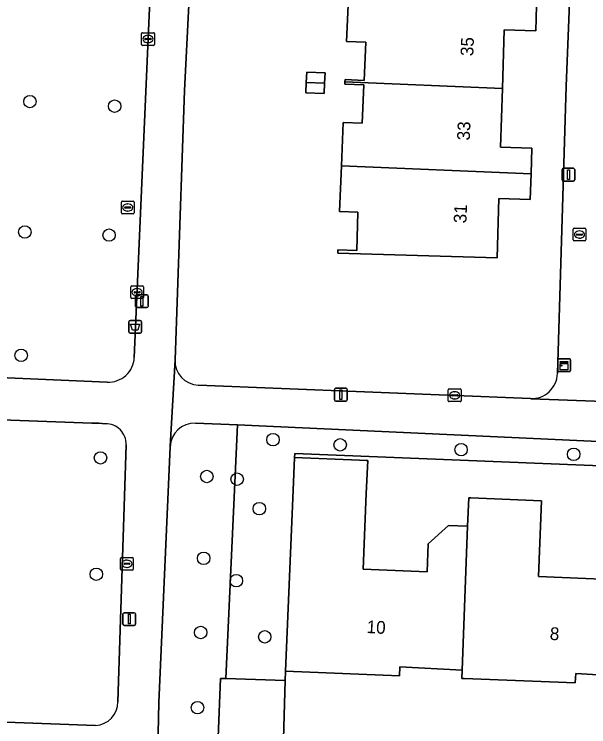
# Model space of a CAD drawing. Extents: x 160786 to 161429, y 386828 to 387485.
# Drawn here: x 161138.7 to 161183.8, y 386934 to 386989.9 of the extents above; entities that cross this region are included whole.
import ezdxf

# ---------------------------------------------------------------- set-up
doc = ezdxf.new("R2010")
doc.units = 0
for name, color, linetype in [('IMGEO_Afvalbak', 7, 'Continuous'), ('IMGEO_Boom', 7, 'Continuous'), ('IMGEO_Brandkraan', 7, 'Continuous'), ('IMGEO_Erf', 7, 'Continuous'), ('IMGEO_Groenvoorziening', 7, 'Continuous'), ('IMGEO_Kast', 7, 'Continuous'), ('IMGEO_Kolk', 7, 'Continuous'), ('IMGEO_Lichtmast', 7, 'Continuous'), ('IMGEO_Pand', 7, 'Continuous'), ('IMGEO_Pand_nummerreeks', 7, 'Continuous'), ('IMGEO_Parkeervlak_open', 7, 'Continuous'), ('IMGEO_Rioolput', 7, 'Continuous'), ('IMGEO_Voetpad_open', 7, 'Continuous')]:
    doc.layers.add(name, color=color, linetype=linetype)

msp = doc.modelspace()

# ---------------------------------------------------------------- linework, layer by layer
at = {"layer": 'IMGEO_Afvalbak'}
for p, q in [((161147.655, 386965.021), (161147.655, 386965.821)), ((161147.655, 386965.821), (161147.655, 386965.021)), ((161147.755, 386965.921), (161148.545, 386965.921)), ((161148.545, 386965.921), (161147.755, 386965.921)), ((161148.645, 386965.821), (161148.645, 386965.021)), ((161148.645, 386965.021), (161148.645, 386965.821)), ((161148.545, 386964.921), (161147.755, 386964.921)), ((161147.755, 386964.921), (161148.545, 386964.921))]:
    msp.add_line(p, q, dxfattribs=at)
msp.add_lwpolyline([(161147.798, 386965.635), (161148.502, 386965.635), (161148.353, 386965.165), (161147.947, 386965.165), (161147.798, 386965.635)], dxfattribs=at)
for centre, start, end in [((161147.755, 386965.821), 90, 180), ((161147.755, 386965.821), 90, 180), ((161148.545, 386965.821), 0, 90), ((161148.545, 386965.821), 360, 90), ((161147.755, 386965.021), 180, 270), ((161147.755, 386965.021), 180, 270), ((161148.545, 386965.021), 270, 0), ((161148.545, 386965.021), 270, 0)]:
    msp.add_arc(centre, 0.1, start, end, dxfattribs=at)
at = {"layer": 'IMGEO_Boom'}
for centre in [(161139.89, 386983.095), (161146.542, 386982.738), (161139.491, 386972.861), (161146.105, 386972.619), (161139.207, 386963.186), (161158.98, 386956.561), (161164.252, 386956.162), (161173.744, 386955.777), (161145.436, 386955.135), (161182.586, 386955.418), (161153.776, 386953.68), (161156.161, 386953.468), (161157.904, 386951.15), (161153.527, 386947.26), (161145.102, 386946.006), (161156.092, 386945.501), (161153.299, 386941.438), (161158.327, 386941.096), (161153.044, 386935.541)]:
    msp.add_circle(centre, 0.489, dxfattribs=at)
at = {"layer": 'IMGEO_Brandkraan'}
for p, q in [((161182.539, 386972.235), (161182.539, 386973.087)), ((161182.614, 386973.161), (161183.466, 386973.161)), ((161183.54, 386973.087), (161183.54, 386972.235)), ((161182.798, 386972.655), (161182.798, 386972.667)), ((161183.236, 386972.618), (161182.838, 386972.618)), ((161182.841, 386972.704), (161183.239, 386972.704)), ((161183.027, 386972.941), (161183.052, 386972.941)), ((161183.282, 386972.667), (161183.282, 386972.655)), ((161183.466, 386972.161), (161182.614, 386972.161)), ((161183.05, 386972.381), (161183.025, 386972.381))]:
    msp.add_line(p, q, dxfattribs=at)
for points in [[(161182.539, 386972.235), (161182.539, 386973.087)], [(161182.614, 386973.161), (161183.466, 386973.161)], [(161183.54, 386973.087), (161183.54, 386972.235)], [(161183.466, 386972.161), (161182.614, 386972.161)]]:
    msp.add_lwpolyline(points, dxfattribs=at)
for centre, radius, start, end in [((161182.616, 386973.085), 0.0765, 91.552, 178.448), ((161182.616, 386973.085), 0.0765, 91.552, 178.448), ((161183.464, 386973.085), 0.0765, 1.552, 88.448), ((161183.464, 386973.085), 0.0765, 1.552, 88.448), ((161182.838, 386972.664), 0.0403, 85.8775, 175.7526), ((161182.835, 386972.654), 0.0366, 178.938, 274.7102), ((161183.239, 386972.661), 0.043, 264.8664, 352.4533), ((161183.243, 386972.666), 0.0386, 1.7309, 96.639), ((161182.616, 386972.237), 0.0765, 181.552, 268.448), ((161182.616, 386972.237), 0.0765, 181.552, 268.448), ((161183.464, 386972.237), 0.0765, 271.552, 358.448), ((161183.464, 386972.237), 0.0765, 271.552, 358.448)]:
    msp.add_arc(centre, radius, start, end, dxfattribs=at)
for centre, major_axis, ratio, start_param, end_param in [((161183.026, 386972.661), (-0.387, 0.002), 0.722429, 4.712389, 7.853982), ((161183.051, 386972.661), (-0.39, 0.002), 0.717154, 1.570796, 4.712389)]:
    msp.add_ellipse(centre, major_axis=major_axis, ratio=ratio, start_param=start_param, end_param=end_param, dxfattribs=at)
at = {"layer": 'IMGEO_Erf'}
for points in [[(161152.845, 387000), (161152.022, 386983.963), (161151.281, 386962.824)], [(161181.981, 386984.306), (161182.634, 387000)], [(161179.677, 386990.635), (161179.619, 386988.647), (161177.117, 386988.72), (161176.984, 386984.12), (161176.85, 386979.518), (161179.292, 386979.447), (161179.233, 386977.43), (161179.175, 386975.417), (161176.703, 386975.489), (161176.568, 386970.833), (161164.053, 386971.197), (161164.064, 386971.467), (161165.56, 386971.423), (161165.647, 386974.422), (161164.192, 386974.464), (161164.344, 386978.061), (161164.489, 386981.467), (161165.988, 386981.403), (161166.115, 386984.401), (161164.616, 386984.464), (161164.624, 386984.644), (161164.632, 386984.824), (161166.13, 386984.76), (161166.258, 386987.758), (161164.759, 386987.821), (161164.905, 386991.262)], [(161181.304, 386961.748), (161181.981, 386984.306)], [(161153.117, 386960.849), (161179.198, 386959.791)], [(161215.866, 386953.251), (161160.69, 386955.487), (161160.676, 386955.179), (161165.764, 386954.96), (161166.299, 386954.937), (161166.411, 386954.932), (161166.3, 386952.352), (161166.051, 386946.408), (161171.077, 386946.197), (161171.169, 386948.394), (161172.751, 386949.829), (161174.249, 386949.766), (161174.343, 386952.014), (161174.502, 386952.007), (161180.068, 386951.774), (161179.819, 386945.83), (161187.872, 386945.492)], [(161187.604, 386937.925), (161182.749, 386938.215), (161182.699, 386937.474), (161173.975, 386937.825), (161173.8, 386937.832), (161173.824, 386938.467), (161168.943, 386938.73), (161168.899, 386938.029), (161159.951, 386938.404), (161159.93, 386937.679), (161159.797, 386933.081)]]:
    msp.add_lwpolyline(points, dxfattribs=at)
msp.add_lwpolyline([(161161.558, 386983.785), (161161.592, 386984.6), (161161.627, 386985.411), (161163.06, 386985.35), (161163.025, 386984.54), (161162.991, 386983.724)], close=True, dxfattribs=at)
for centre, radius, start, end in [((161153.19, 386962.757), 1.91, 178.0032, 267.8191), ((161179.287, 386961.807), 2.018, 267.4671, 358.3324)]:
    msp.add_arc(centre, radius, start, end, dxfattribs=at)
at = {"layer": 'IMGEO_Groenvoorziening'}
for points in [[(161148.087, 386963.017), (161149.703, 387000), (161152.41, 387068.67)], [(161124.256, 386962.014), (161145.968, 386961.082)], [(161145.823, 386957.811), (161145.293, 386957.851), (161144.741, 386957.868), (161123.522, 386958.645)], [(161156.191, 386957.722), (161152.89, 386957.853)], [(161150.892, 386956.01), (161150.005, 386935.951), (161149.964, 386933.516), (161149.953, 386932.865), (161154.657, 386932.767), (161154.675, 386933.229), (161154.858, 386937.826), (161155.272, 386937.814), (161156.191, 386957.722)], [(161146.793, 386935.996), (161147.441, 386956.164)], [(161123.268, 386934.957), (161145.036, 386934.128)]]:
    msp.add_lwpolyline(points, dxfattribs=at)
msp.add_lwpolyline([(161234.795, 386954.368), (161233.098, 386954.435), (161213.54, 386955.235), (161190.749, 386956.141), (161156.191, 386957.722), (161155.272, 386937.814), (161159.93, 386937.679), (161159.951, 386938.404), (161160.564, 386952.592), (161160.676, 386955.179), (161160.69, 386955.487), (161215.866, 386953.251), (161219.516, 386953.103), (161229.654, 386952.691), (161229.444, 386946.775), (161229.338, 386943.796), (161229.069, 386936.211), (161229.023, 386935.547), (161233.991, 386935.334)], close=True, dxfattribs=at)
for centre, radius, start, end in [((161146.065, 386963.103), 2.023, 267.2384, 357.5642), ((161152.817, 386955.927), 1.927, 87.8408, 177.5375), ((161145.861, 386956.23), 1.582, 357.6229, 91.3594), ((161144.914, 386936.003), 1.879, 273.7296, 359.7782)]:
    msp.add_arc(centre, radius, start, end, dxfattribs=at)
at = {"layer": 'IMGEO_Kast'}
for p, q in [((161181.415, 386962.915), (161182.256, 386962.915)), ((161182.256, 386962.915), (161181.415, 386962.915)), ((161181.34, 386961.99), (161181.34, 386962.831)), ((161181.34, 386962.831), (161181.34, 386961.99)), ((161182.34, 386962.84), (161182.34, 386961.999)), ((161182.34, 386961.999), (161182.34, 386962.84)), ((161182.265, 386961.915), (161181.424, 386961.915)), ((161181.424, 386961.915), (161182.265, 386961.915))]:
    msp.add_line(p, q, dxfattribs=at)
for points in [[(161181.535, 386962.705), (161182.135, 386962.705), (161182.135, 386962.62), (161181.535, 386962.62), (161181.535, 386962.705)], [(161181.535, 386962.53), (161182.135, 386962.53), (161182.135, 386962.041), (161181.535, 386962.041), (161181.535, 386962.53)]]:
    msp.add_lwpolyline(points, dxfattribs=at)
msp.add_circle((161181.619, 386962.379), 0.0377, dxfattribs=at)
for centre, start, end in [((161181.418, 386962.837), 92.4484, 184.2845), ((161181.418, 386962.837), 92.4484, 184.2845), ((161182.262, 386962.837), 2.4484, 94.2845), ((161182.262, 386962.837), 2.4484, 94.2845), ((161181.418, 386961.993), 182.4484, 274.2845), ((161181.418, 386961.993), 182.4484, 274.2845), ((161182.262, 386961.993), 272.4484, 4.2845), ((161182.262, 386961.993), 272.4484, 4.2845)]:
    msp.add_arc(centre, 0.0779, start, end, dxfattribs=at)
at = {"layer": 'IMGEO_Kolk'}
for p, q in [((161148.659, 386987.575), (161148.659, 386988.427)), ((161148.734, 386988.501), (161149.586, 386988.501)), ((161148.961, 386988.044), (161149.359, 386988.044)), ((161149.147, 386988.281), (161149.172, 386988.281)), ((161149.66, 386988.427), (161149.66, 386987.575)), ((161149.586, 386987.501), (161148.734, 386987.501)), ((161148.918, 386987.995), (161148.918, 386988.007)), ((161149.356, 386987.958), (161148.958, 386987.958)), ((161149.17, 386987.721), (161149.145, 386987.721)), ((161149.402, 386988.007), (161149.402, 386987.995)), ((161147.804, 386967.71), (161147.804, 386968.562)), ((161147.879, 386968.636), (161148.731, 386968.636)), ((161148.805, 386968.562), (161148.805, 386967.71)), ((161148.063, 386968.13), (161148.063, 386968.142)), ((161148.501, 386968.093), (161148.103, 386968.093)), ((161148.106, 386968.179), (161148.504, 386968.179)), ((161148.292, 386968.416), (161148.317, 386968.416)), ((161148.547, 386968.142), (161148.547, 386968.13)), ((161148.731, 386967.636), (161147.879, 386967.636)), ((161148.315, 386967.856), (161148.29, 386967.856)), ((161172.738, 386959.625), (161172.738, 386960.477)), ((161172.813, 386960.551), (161173.665, 386960.551)), ((161173.04, 386960.094), (161173.438, 386960.094)), ((161173.226, 386960.331), (161173.251, 386960.331)), ((161173.739, 386960.477), (161173.739, 386959.625)), ((161173.665, 386959.551), (161172.813, 386959.551)), ((161172.997, 386960.045), (161172.997, 386960.057)), ((161173.435, 386960.008), (161173.037, 386960.008)), ((161173.249, 386959.771), (161173.224, 386959.771)), ((161173.481, 386960.057), (161173.481, 386960.045)), ((161147.005, 386946.402), (161147.005, 386947.254)), ((161147.08, 386947.328), (161147.932, 386947.328)), ((161148.006, 386947.254), (161148.006, 386946.402)), ((161147.264, 386946.822), (161147.264, 386946.834)), ((161147.702, 386946.785), (161147.304, 386946.785)), ((161147.307, 386946.871), (161147.705, 386946.871)), ((161147.493, 386947.108), (161147.518, 386947.108)), ((161147.748, 386946.834), (161147.748, 386946.822)), ((161147.932, 386946.328), (161147.08, 386946.328)), ((161147.516, 386946.548), (161147.491, 386946.548))]:
    msp.add_line(p, q, dxfattribs=at)
for points in [[(161148.659, 386987.575), (161148.659, 386988.427)], [(161148.734, 386988.501), (161149.586, 386988.501)], [(161149.66, 386988.427), (161149.66, 386987.575)], [(161149.586, 386987.501), (161148.734, 386987.501)], [(161147.804, 386967.71), (161147.804, 386968.562)], [(161147.879, 386968.636), (161148.731, 386968.636)], [(161148.805, 386968.562), (161148.805, 386967.71)], [(161148.731, 386967.636), (161147.879, 386967.636)], [(161172.738, 386959.625), (161172.738, 386960.477)], [(161172.813, 386960.551), (161173.665, 386960.551)], [(161173.739, 386960.477), (161173.739, 386959.625)], [(161173.665, 386959.551), (161172.813, 386959.551)], [(161147.005, 386946.402), (161147.005, 386947.254)], [(161147.08, 386947.328), (161147.932, 386947.328)], [(161148.006, 386947.254), (161148.006, 386946.402)], [(161147.932, 386946.328), (161147.08, 386946.328)]]:
    msp.add_lwpolyline(points, dxfattribs=at)
for centre, radius, start, end in [((161148.736, 386988.425), 0.0765, 91.552, 178.448), ((161148.736, 386988.425), 0.0765, 91.552, 178.448), ((161148.958, 386988.004), 0.0403, 85.8775, 175.7526), ((161149.363, 386988.006), 0.0386, 1.7309, 96.639), ((161149.584, 386988.425), 0.0765, 1.552, 88.448), ((161149.584, 386988.425), 0.0765, 1.552, 88.448), ((161148.736, 386987.577), 0.0765, 181.552, 268.448), ((161148.736, 386987.577), 0.0765, 181.552, 268.448), ((161148.955, 386987.994), 0.0366, 178.938, 274.7102), ((161149.359, 386988.001), 0.043, 264.8664, 352.4533), ((161149.584, 386987.577), 0.0765, 271.552, 358.448), ((161149.584, 386987.577), 0.0765, 271.552, 358.448), ((161147.881, 386968.56), 0.0765, 91.552, 178.448), ((161147.881, 386968.56), 0.0765, 91.552, 178.448), ((161148.729, 386968.56), 0.0765, 1.552, 88.448), ((161148.729, 386968.56), 0.0765, 1.552, 88.448), ((161148.103, 386968.139), 0.0403, 85.8775, 175.7526), ((161148.1, 386968.129), 0.0366, 178.938, 274.7102), ((161148.504, 386968.136), 0.043, 264.8664, 352.4533), ((161148.508, 386968.141), 0.0386, 1.7309, 96.639), ((161147.881, 386967.712), 0.0765, 181.552, 268.448), ((161147.881, 386967.712), 0.0765, 181.552, 268.448), ((161148.729, 386967.712), 0.0765, 271.552, 358.448), ((161148.729, 386967.712), 0.0765, 271.552, 358.448), ((161172.815, 386960.475), 0.0765, 91.552, 178.448), ((161172.815, 386960.475), 0.0765, 91.552, 178.448), ((161173.037, 386960.054), 0.0403, 85.8775, 175.7526), ((161173.442, 386960.056), 0.0386, 1.7309, 96.639), ((161173.663, 386960.475), 0.0765, 1.552, 88.448), ((161173.663, 386960.475), 0.0765, 1.552, 88.448), ((161172.815, 386959.627), 0.0765, 181.552, 268.448), ((161172.815, 386959.627), 0.0765, 181.552, 268.448), ((161173.034, 386960.044), 0.0366, 178.938, 274.7102), ((161173.438, 386960.051), 0.043, 264.8664, 352.4533), ((161173.663, 386959.627), 0.0765, 271.552, 358.448), ((161173.663, 386959.627), 0.0765, 271.552, 358.448), ((161147.082, 386947.252), 0.0765, 91.552, 178.448), ((161147.082, 386947.252), 0.0765, 91.552, 178.448), ((161147.93, 386947.252), 0.0765, 1.552, 88.448), ((161147.93, 386947.252), 0.0765, 1.552, 88.448), ((161147.304, 386946.831), 0.0403, 85.8775, 175.7526), ((161147.301, 386946.821), 0.0366, 178.938, 274.7102), ((161147.705, 386946.828), 0.043, 264.8664, 352.4533), ((161147.709, 386946.833), 0.0386, 1.7309, 96.639), ((161147.082, 386946.404), 0.0765, 181.552, 268.448), ((161147.082, 386946.404), 0.0765, 181.552, 268.448), ((161147.93, 386946.404), 0.0765, 271.552, 358.448), ((161147.93, 386946.404), 0.0765, 271.552, 358.448)]:
    msp.add_arc(centre, radius, start, end, dxfattribs=at)
for centre, major_axis, ratio, start_param, end_param in [((161149.146, 386988.001), (-0.387, 0.002), 0.722429, 4.712389, 7.853982), ((161149.171, 386988.001), (-0.39, 0.002), 0.717154, 1.570796, 4.712389), ((161148.291, 386968.136), (-0.387, 0.002), 0.722429, 4.712389, 7.853982), ((161148.316, 386968.136), (-0.39, 0.002), 0.717154, 1.570796, 4.712389), ((161173.225, 386960.051), (-0.387, 0.002), 0.722429, 4.712389, 7.853982), ((161173.25, 386960.051), (-0.39, 0.002), 0.717154, 1.570796, 4.712389), ((161147.492, 386946.828), (-0.387, 0.002), 0.722429, 4.712389, 7.853982), ((161147.517, 386946.828), (-0.39, 0.002), 0.717154, 1.570796, 4.712389)]:
    msp.add_ellipse(centre, major_axis=major_axis, ratio=ratio, start_param=start_param, end_param=end_param, dxfattribs=at)
at = {"layer": 'IMGEO_Lichtmast'}
for p, q in [((161181.672, 386976.959), (161181.672, 386977.759)), ((161181.672, 386977.759), (161181.672, 386976.959)), ((161181.772, 386977.859), (161182.562, 386977.859)), ((161182.562, 386977.859), (161181.772, 386977.859)), ((161182.662, 386977.759), (161182.662, 386976.959)), ((161182.662, 386976.959), (161182.662, 386977.759)), ((161182.562, 386976.859), (161181.772, 386976.859)), ((161181.772, 386976.859), (161182.562, 386976.859)), ((161148.287, 386967.925), (161149.077, 386967.925)), ((161149.077, 386967.925), (161148.287, 386967.925)), ((161148.187, 386967.025), (161148.187, 386967.825)), ((161148.187, 386967.825), (161148.187, 386967.025)), ((161149.177, 386967.825), (161149.177, 386967.025)), ((161149.177, 386967.025), (161149.177, 386967.825)), ((161149.077, 386966.925), (161148.287, 386966.925)), ((161148.287, 386966.925), (161149.077, 386966.925)), ((161163.812, 386959.695), (161163.812, 386960.495)), ((161163.812, 386960.495), (161163.812, 386959.695)), ((161163.912, 386960.595), (161164.702, 386960.595)), ((161164.702, 386960.595), (161163.912, 386960.595)), ((161164.802, 386960.495), (161164.802, 386959.695)), ((161164.802, 386959.695), (161164.802, 386960.495)), ((161164.702, 386959.595), (161163.912, 386959.595)), ((161163.912, 386959.595), (161164.702, 386959.595)), ((161147.197, 386942.088), (161147.197, 386942.888)), ((161147.197, 386942.888), (161147.197, 386942.088)), ((161147.297, 386942.988), (161148.087, 386942.988)), ((161148.087, 386942.988), (161147.297, 386942.988)), ((161148.187, 386942.888), (161148.187, 386942.088)), ((161148.187, 386942.088), (161148.187, 386942.888)), ((161148.087, 386941.988), (161147.297, 386941.988)), ((161147.297, 386941.988), (161148.087, 386941.988))]:
    msp.add_line(p, q, dxfattribs=at)
for points in [[(161182.092, 386977.734), (161182.242, 386977.734), (161182.242, 386976.984), (161182.092, 386976.984), (161182.092, 386977.734)], [(161148.607, 386967.8), (161148.757, 386967.8), (161148.757, 386967.05), (161148.607, 386967.05), (161148.607, 386967.8)], [(161164.232, 386960.47), (161164.382, 386960.47), (161164.382, 386959.72), (161164.232, 386959.72), (161164.232, 386960.47)], [(161147.617, 386942.863), (161147.767, 386942.863), (161147.767, 386942.113), (161147.617, 386942.113), (161147.617, 386942.863)]]:
    msp.add_lwpolyline(points, dxfattribs=at)
for centre, start, end in [((161181.772, 386977.759), 90, 180), ((161181.772, 386977.759), 90, 180), ((161182.562, 386977.759), 0, 90), ((161182.562, 386977.759), 360, 90), ((161181.772, 386976.959), 180, 270), ((161181.772, 386976.959), 180, 270), ((161182.562, 386976.959), 270, 0), ((161182.562, 386976.959), 270, 0), ((161148.287, 386967.825), 90, 180), ((161148.287, 386967.825), 90, 180), ((161149.077, 386967.825), 0, 90), ((161149.077, 386967.825), 360, 90), ((161148.287, 386967.025), 180, 270), ((161148.287, 386967.025), 180, 270), ((161149.077, 386967.025), 270, 0), ((161149.077, 386967.025), 270, 0), ((161163.912, 386960.495), 90, 180), ((161163.912, 386960.495), 90, 180), ((161164.702, 386960.495), 0, 90), ((161164.702, 386960.495), 360, 90), ((161163.912, 386959.695), 180, 270), ((161163.912, 386959.695), 180, 270), ((161164.702, 386959.695), 270, 0), ((161164.702, 386959.695), 270, 0), ((161147.297, 386942.888), 90, 180), ((161147.297, 386942.888), 90, 180), ((161148.087, 386942.888), 0, 90), ((161148.087, 386942.888), 360, 90), ((161147.297, 386942.088), 180, 270), ((161147.297, 386942.088), 180, 270), ((161148.087, 386942.088), 270, 0), ((161148.087, 386942.088), 270, 0)]:
    msp.add_arc(centre, 0.1, start, end, dxfattribs=at)
at = {"layer": 'IMGEO_Pand'}
for points in [[(161177.117, 386988.72), (161179.619, 386988.647), (161179.677, 386990.635), (161164.905, 386991.262), (161164.759, 386987.821), (161166.258, 386987.758), (161166.13, 386984.76), (161164.632, 386984.824), (161164.624, 386984.644), (161176.984, 386984.12)], [(161161.592, 386984.6), (161163.025, 386984.54), (161163.06, 386985.35), (161161.627, 386985.411)], [(161163.025, 386984.54), (161161.592, 386984.6), (161161.558, 386983.785), (161162.991, 386983.724)], [(161176.984, 386984.12), (161164.624, 386984.644), (161164.616, 386984.464), (161166.115, 386984.401), (161165.988, 386981.403), (161164.489, 386981.467), (161164.344, 386978.061), (161179.233, 386977.43), (161179.292, 386979.447), (161176.85, 386979.518)], [(161176.703, 386975.489), (161179.175, 386975.417), (161179.233, 386977.43), (161164.344, 386978.061), (161164.192, 386974.464), (161165.647, 386974.422), (161165.56, 386971.423), (161164.064, 386971.467), (161164.053, 386971.197), (161176.568, 386970.833)], [(161174.249, 386949.766), (161172.751, 386949.829), (161171.169, 386948.394), (161171.077, 386946.197), (161166.051, 386946.408), (161166.3, 386952.352), (161166.411, 386954.932), (161166.299, 386954.937), (161165.764, 386954.96), (161160.676, 386955.179), (161160.564, 386952.592), (161159.951, 386938.404), (161168.899, 386938.029), (161168.943, 386938.73), (161173.824, 386938.467)], [(161187.604, 386937.925), (161187.872, 386945.492), (161179.819, 386945.83), (161180.068, 386951.774), (161174.502, 386952.007), (161174.343, 386952.014), (161174.249, 386949.766), (161173.824, 386938.467), (161173.8, 386937.832), (161173.975, 386937.825), (161182.699, 386937.474), (161182.749, 386938.215)]]:
    msp.add_lwpolyline(points, close=True, dxfattribs=at)
at = {"layer": 'IMGEO_Parkeervlak_open'}
msp.add_lwpolyline([(161159.93, 386937.679), (161155.272, 386937.814), (161154.858, 386937.826), (161154.675, 386933.229), (161155.076, 386933.218), (161159.797, 386933.081)], close=True, dxfattribs=at)
at = {"layer": 'IMGEO_Rioolput'}
for p, q in [((161147.068, 386974.355), (161147.068, 386975.207)), ((161147.143, 386975.281), (161147.995, 386975.281)), ((161148.069, 386975.207), (161148.069, 386974.355)), ((161147.327, 386974.775), (161147.327, 386974.787)), ((161147.765, 386974.738), (161147.367, 386974.738)), ((161147.37, 386974.824), (161147.768, 386974.824)), ((161147.556, 386975.061), (161147.581, 386975.061)), ((161147.811, 386974.787), (161147.811, 386974.775)), ((161147.995, 386974.281), (161147.143, 386974.281)), ((161147.579, 386974.501), (161147.554, 386974.501))]:
    msp.add_line(p, q, dxfattribs=at)
for points in [[(161147.068, 386974.355), (161147.068, 386975.207)], [(161147.143, 386975.281), (161147.995, 386975.281)], [(161148.069, 386975.207), (161148.069, 386974.355)], [(161147.995, 386974.281), (161147.143, 386974.281)]]:
    msp.add_lwpolyline(points, dxfattribs=at)
for centre, radius, start, end in [((161147.145, 386975.205), 0.0765, 91.552, 178.448), ((161147.145, 386975.205), 0.0765, 91.552, 178.448), ((161147.993, 386975.205), 0.0765, 1.552, 88.448), ((161147.993, 386975.205), 0.0765, 1.552, 88.448), ((161147.367, 386974.784), 0.0403, 85.8775, 175.7526), ((161147.364, 386974.774), 0.0366, 178.938, 274.7102), ((161147.768, 386974.781), 0.043, 264.8664, 352.4533), ((161147.772, 386974.786), 0.0386, 1.7309, 96.639), ((161147.145, 386974.357), 0.0765, 181.552, 268.448), ((161147.145, 386974.357), 0.0765, 181.552, 268.448), ((161147.993, 386974.357), 0.0765, 271.552, 358.448), ((161147.993, 386974.357), 0.0765, 271.552, 358.448)]:
    msp.add_arc(centre, radius, start, end, dxfattribs=at)
for centre, major_axis, ratio, start_param, end_param in [((161147.555, 386974.781), (-0.387, 0.002), 0.722429, 4.712389, 7.853982), ((161147.58, 386974.781), (-0.39, 0.002), 0.717154, 1.570796, 4.712389)]:
    msp.add_ellipse(centre, major_axis=major_axis, ratio=ratio, start_param=start_param, end_param=end_param, dxfattribs=at)
at = {"layer": 'IMGEO_Voetpad_open'}
for points in [[(161152.41, 387068.67), (161149.703, 387000), (161148.087, 386963.017)], [(161185.435, 387067.409), (161185.266, 387063.253), (161183.108, 387011.382), (161182.634, 387000), (161181.981, 386984.306), (161181.304, 386961.748)], [(161149.217, 386910.758), (161149.85, 386926.73), (161149.923, 386931.048), (161149.93, 386931.516), (161149.953, 386932.865), (161149.964, 386933.516), (161150.005, 386935.951), (161150.892, 386956.01), (161150.89, 386956.058), (161151.281, 386962.824), (161152.022, 386983.963), (161152.845, 387000)], [(161151.281, 386962.824), (161150.89, 386956.058), (161150.892, 386956.01)], [(161145.968, 386961.082), (161124.256, 386962.014)], [(161248.948, 386957.027), (161248.924, 386957.025), (161242.12, 386957.323), (161242.084, 386957.33), (161186.392, 386959.511), (161186.358, 386959.509), (161179.257, 386959.782), (161179.198, 386959.791), (161153.117, 386960.849)], [(161179.198, 386959.791), (161179.257, 386959.782), (161186.358, 386959.509), (161186.392, 386959.511)], [(161123.522, 386958.645), (161144.741, 386957.868), (161145.293, 386957.851), (161145.823, 386957.811)], [(161152.89, 386957.853), (161156.191, 386957.722), (161190.749, 386956.141), (161213.54, 386955.235), (161233.098, 386954.435), (161234.795, 386954.368), (161237.237, 386954.272), (161239.952, 386954.165), (161256.507, 386953.514), (161278.829, 386952.625), (161288.483, 386952.19)], [(161147.441, 386956.164), (161146.793, 386935.996)], [(161145.036, 386934.128), (161123.268, 386934.957)]]:
    msp.add_lwpolyline(points, dxfattribs=at)
for centre, radius, start, end in [((161146.065, 386963.103), 2.023, 267.2384, 357.5642), ((161153.19, 386962.757), 1.91, 178.0032, 267.8191), ((161179.287, 386961.807), 2.018, 267.4671, 358.3324), ((161152.817, 386955.927), 1.927, 87.8408, 177.5375), ((161145.861, 386956.23), 1.582, 357.6229, 91.3594), ((161144.914, 386936.003), 1.879, 273.7296, 359.7782)]:
    msp.add_arc(centre, radius, start, end, dxfattribs=at)

# ---------------------------------------------------------------- texts
at = {"layer": 'IMGEO_Pand_nummerreeks'}
for s, rotation, p in [('35', 87.6454, (161174.696, 386986.647)), ('33', 87.6454, (161174.424, 386980.032)), ('31', 87.6454, (161174.156, 386973.531)), ('10', 356.9175, (161166.309, 386941.396)), ('8', 356.5817, (161180.686, 386940.863))]:
    msp.add_text(s, height=1, rotation=rotation, dxfattribs=at).set_placement(p)

doc.saveas('drawing.dxf')
